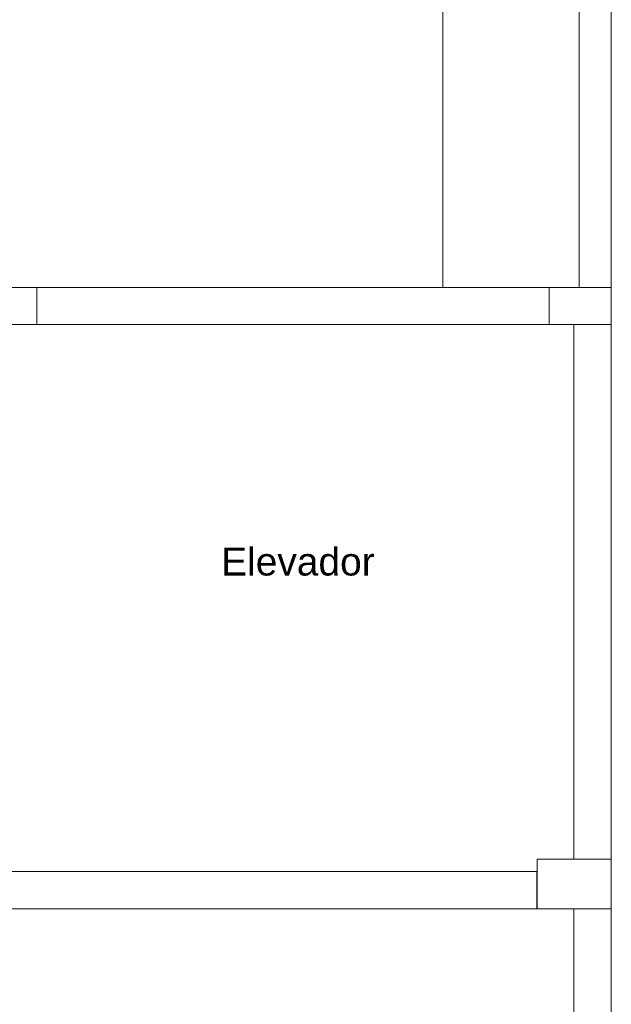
# Model space of a CAD drawing. Header units: millimetres. Extents: x 321 to 585, y -277 to 9.
# Tile 630 of 656: x 396.85 to 401.63, y -129.68 to -121.72. Entities that reach past the tile are written whole.
import ezdxf

# ---------------------------------------------------------------- set-up
doc = ezdxf.new("R2010")
doc.units = ezdxf.units.MM
doc.header["$MEASUREMENT"] = 0
doc.linetypes.add('NULL', pattern=[0])
for name, color, linetype, lineweight in [('Ambiente-Textos', 251, 'Continuous', 5), ('IFC-Laje-Contorno', 134, 'Continuous', 5), ('IFC-Pilar-Contorno', 83, 'Continuous', 5), ('IFC-Viga-Contorno', 66, 'Continuous', 5)]:
    doc.layers.add(name, color=color, linetype=linetype, lineweight=lineweight)
doc.styles.add('Arial', font='arial.ttf')

msp = doc.modelspace()

# ---------------------------------------------------------------- linework, layer by layer
at = {"layer": 'IFC-Laje-Contorno', "color": 7, "lineweight": 5}
for p, q in [((400.2725, -123.8838), (400.2725, -112.898)), ((401.3725, -123.8838), (401.3725, -120.0684)), ((400.2725, -123.8838), (401.3725, -123.8838))]:
    msp.add_line(p, q, dxfattribs=at)
at = {"layer": 'IFC-Pilar-Contorno', "color": 7, "lineweight": 5}
for p, q in [((396.6372, -123.8838), (396.9095, -123.8838)), ((396.9095, -123.8838), (396.9914, -123.8838)), ((396.9914, -123.9713), (396.9914, -123.8838)), ((401.1314, -123.9426), (401.1314, -123.8838)), ((401.1314, -123.8838), (401.2884, -123.8838)), ((401.1314, -124.0897), (401.1314, -123.9426)), ((401.2884, -123.8838), (401.5334, -123.8838)), ((401.5334, -123.8838), (401.6314, -123.8838)), ((401.6314, -123.978), (401.6314, -123.8838)), ((396.9914, -124.1347), (396.9914, -123.9713)), ((401.6314, -124.125), (401.6314, -123.978)), ((401.1314, -124.1838), (401.1314, -124.0897)), ((396.7191, -124.1838), (396.9914, -124.1838)), ((396.9914, -124.1838), (396.9914, -124.1347)), ((401.1314, -124.1838), (401.2294, -124.1838)), ((401.2294, -124.1838), (401.3864, -124.1838)), ((401.3864, -124.1838), (401.6314, -124.1838)), ((401.6314, -124.1838), (401.6314, -124.125)), ((401.0332, -128.5818), (401.0332, -128.5034)), ((401.0332, -128.5034), (401.2216, -128.5034)), ((401.2216, -128.5034), (401.5156, -128.5034)), ((401.5156, -128.5034), (401.6332, -128.5034)), ((401.6332, -128.629), (401.6332, -128.5034)), ((401.0332, -128.7779), (401.0332, -128.5818)), ((401.6332, -128.825), (401.6332, -128.629)), ((401.0332, -128.9034), (401.0332, -128.7779)), ((401.6332, -128.9034), (401.6332, -128.825)), ((401.0332, -128.9034), (401.1508, -128.9034)), ((401.1508, -128.9034), (401.3392, -128.9034)), ((401.3392, -128.9034), (401.6332, -128.9034))]:
    msp.add_line(p, q, dxfattribs=at)
at = {"layer": 'IFC-Viga-Contorno', "color": 7, "lineweight": 5}
for p, q in [((401.6317, -128.5034), (401.6317, -120.0684)), ((396.9914, -124.1838), (396.9914, -123.8838)), ((396.9914, -123.8838), (401.1314, -123.8838)), ((401.3725, -123.8838), (401.6314, -123.8838)), ((401.6314, -124.1838), (401.6314, -123.8838)), ((396.9914, -124.1838), (401.1314, -124.1838)), ((401.3317, -128.5034), (401.3317, -124.1838)), ((401.3317, -128.5034), (401.6317, -128.5034)), ((396.7913, -128.6034), (401.0313, -128.6034)), ((401.0313, -128.9034), (401.0313, -128.6034)), ((394.8319, -128.9034), (401.0313, -128.9034)), ((401.3317, -130.5689), (401.3317, -128.9034)), ((401.6317, -135.3643), (401.6317, -128.9034))]:
    msp.add_line(p, q, dxfattribs=at)

# ---------------------------------------------------------------- texts
at = {"layer": 'Ambiente-Textos', "color": 7, "linetype": 'NULL', "lineweight": 5, "insert": (399.1014, -126.2143), "char_height": 0.225, "width": 2.540831, "attachment_point": 8, "line_spacing_factor": 0.9, "style": 'Arial'}
msp.add_mtext('Elevador', dxfattribs=at)

doc.saveas('drawing.dxf')
